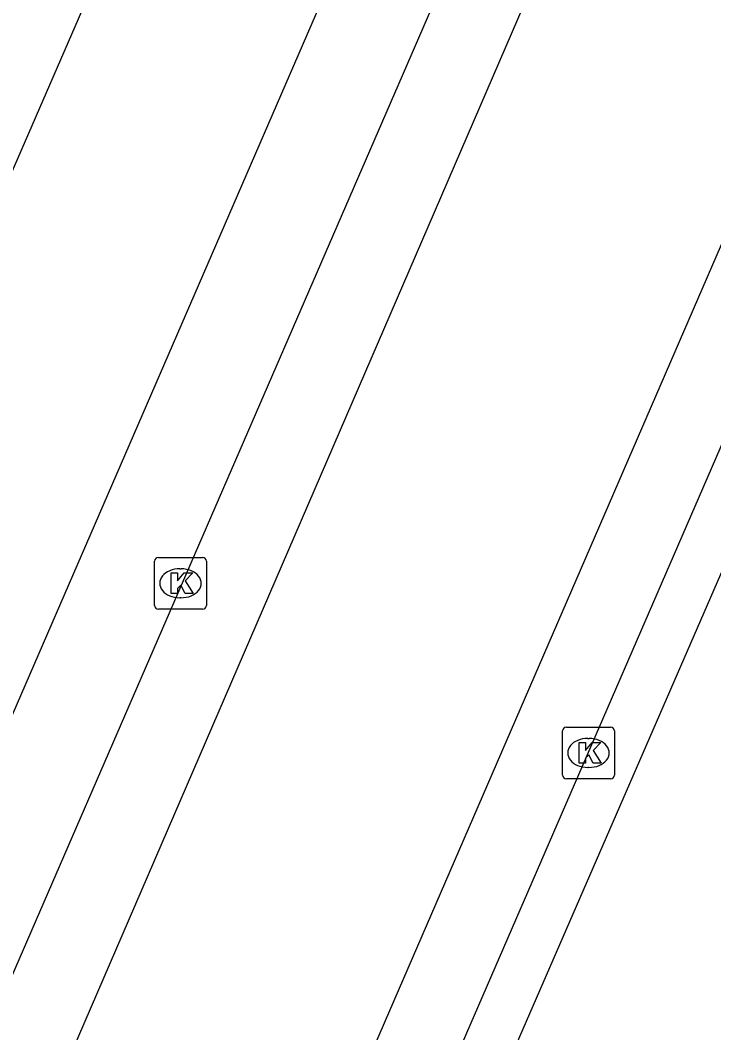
# Model space of a CAD drawing. Extents: x 162812 to 163818, y 381639 to 382470.
# Drawn here: x 163431.89 to 163445.28, y 381969.67 to 381989.23 of the extents above; entities that cross this region are included whole.
import ezdxf

# ---------------------------------------------------------------- set-up
doc = ezdxf.new("R2010")
doc.units = 0
for name, color, linetype in [('IMGEO_Kolk', 7, 'Continuous'), ('IMGEO_Rijbaan_lokaal_gesloten', 7, 'Continuous'), ('IMGEO_Voetpad_open', 7, 'Continuous')]:
    doc.layers.add(name, color=color, linetype=linetype)

msp = doc.modelspace()

# ---------------------------------------------------------------- linework, layer by layer
at = {"layer": 'IMGEO_Kolk'}
for p, q in [((163434.48, 381977.925), (163434.48, 381978.777)), ((163434.555, 381978.851), (163435.407, 381978.851)), ((163435.481, 381978.777), (163435.481, 381977.925)), ((163434.968, 381978.631), (163434.993, 381978.631)), ((163434.991, 381978.071), (163434.966, 381978.071)), ((163435.407, 381977.851), (163434.555, 381977.851)), ((163442.431, 381975.573), (163443.283, 381975.573)), ((163442.356, 381974.647), (163442.356, 381975.499)), ((163443.357, 381975.499), (163443.357, 381974.647)), ((163442.844, 381975.353), (163442.869, 381975.353)), ((163442.867, 381974.793), (163442.842, 381974.793)), ((163443.283, 381974.573), (163442.431, 381974.573))]:
    msp.add_line(p, q, dxfattribs=at)
for points in [[(163434.48, 381977.925), (163434.48, 381978.777)], [(163434.555, 381978.851), (163435.407, 381978.851)], [(163435.481, 381978.777), (163435.481, 381977.925)], [(163434.801, 381978.551), (163434.924, 381978.551), (163434.924, 381978.4), (163435.054, 381978.551), (163435.218, 381978.551), (163435.072, 381978.4), (163435.225, 381978.151), (163435.073, 381978.151), (163434.988, 381978.315), (163434.924, 381978.248), (163434.924, 381978.151), (163434.801, 381978.151), (163434.801, 381978.551)], [(163435.407, 381977.851), (163434.555, 381977.851)], [(163442.431, 381975.573), (163443.283, 381975.573)], [(163442.356, 381974.647), (163442.356, 381975.499)], [(163443.357, 381975.499), (163443.357, 381974.647)], [(163442.677, 381975.273), (163442.8, 381975.273), (163442.8, 381975.122), (163442.93, 381975.273), (163443.094, 381975.273), (163442.948, 381975.122), (163443.101, 381974.873), (163442.949, 381974.873), (163442.864, 381975.037), (163442.8, 381974.97), (163442.8, 381974.873), (163442.677, 381974.873), (163442.677, 381975.273)], [(163443.283, 381974.573), (163442.431, 381974.573)]]:
    msp.add_lwpolyline(points, dxfattribs=at)
for centre, start, end in [((163434.557, 381978.775), 91.552, 178.448), ((163434.557, 381978.775), 91.552, 178.448), ((163435.405, 381978.775), 1.552, 88.448), ((163435.405, 381978.775), 1.552, 88.448), ((163434.557, 381977.927), 181.552, 268.448), ((163434.557, 381977.927), 181.552, 268.448), ((163435.405, 381977.927), 271.552, 358.448), ((163435.405, 381977.927), 271.552, 358.448), ((163442.433, 381975.497), 91.552, 178.448), ((163442.433, 381975.497), 91.552, 178.448), ((163443.281, 381975.497), 1.552, 88.448), ((163443.281, 381975.497), 1.552, 88.448), ((163442.433, 381974.649), 181.552, 268.448), ((163442.433, 381974.649), 181.552, 268.448), ((163443.281, 381974.649), 271.552, 358.448), ((163443.281, 381974.649), 271.552, 358.448)]:
    msp.add_arc(centre, 0.0765, start, end, dxfattribs=at)
for centre, major_axis, ratio, start_param, end_param in [((163434.967, 381978.351), (-0.387, 0.002), 0.722429, 4.712389, 7.853982), ((163434.992, 381978.351), (-0.39, 0.002), 0.717154, 1.570796, 4.712389), ((163442.843, 381975.073), (-0.387, 0.002), 0.722429, 4.712389, 7.853982), ((163442.868, 381975.073), (-0.39, 0.002), 0.717154, 1.570796, 4.712389)]:
    msp.add_ellipse(centre, major_axis=major_axis, ratio=ratio, start_param=start_param, end_param=end_param, dxfattribs=at)
at = {"layer": 'IMGEO_Rijbaan_lokaal_gesloten'}
for points in [[(163457.618, 382031.669), (163457.574, 382031.579), (163453.553, 382018.806), (163451.013, 382011.748), (163442.972, 381992.695), (163423.149, 381946.753), (163403.398, 381901.092), (163388.514, 381866.371), (163385.128, 381859.173), (163382.589, 381854.092), (163378.39, 381846.715), (163376.357, 381843.146), (163372.645, 381836.644), (163370.396, 381832.624), (163367.968, 381828.451), (163367.924, 381828.37)], [(163464.722, 382028.665), (163461.877, 382023.605), (163459.619, 382019.017), (163457.08, 382012.454), (163453.694, 382003.844), (163449.038, 381993.259), (163431.05, 381951.693), (163412.004, 381907.726), (163394.228, 381866.23), (163390.489, 381857.832), (163387.456, 381851.551), (163383.033, 381843.676), (163380.997, 381839.984), (163379.217, 381836.772)], [(163449.61, 382012.542), (163447.348, 382006.821), (163444.392, 382000), (163421.928, 381948.171)], [(163435.996, 381959.252), (163447.726, 381986.331)]]:
    msp.add_lwpolyline(points, dxfattribs=at)
at = {"layer": 'IMGEO_Voetpad_open'}
for points in [[(163414.525, 381946.665), (163415.261, 381948.361), (163437.67, 382000), (163445.009, 382016.913)], [(163421.928, 381948.171), (163421.068, 381950.433), (163421.084, 381951.215), (163442.21, 382000), (163446.924, 382010.886), (163447.467, 382011.45), (163449.61, 382012.542)], [(163438.748, 381963.183), (163446.313, 381980.6)]]:
    msp.add_lwpolyline(points, dxfattribs=at)

doc.saveas('drawing.dxf')
